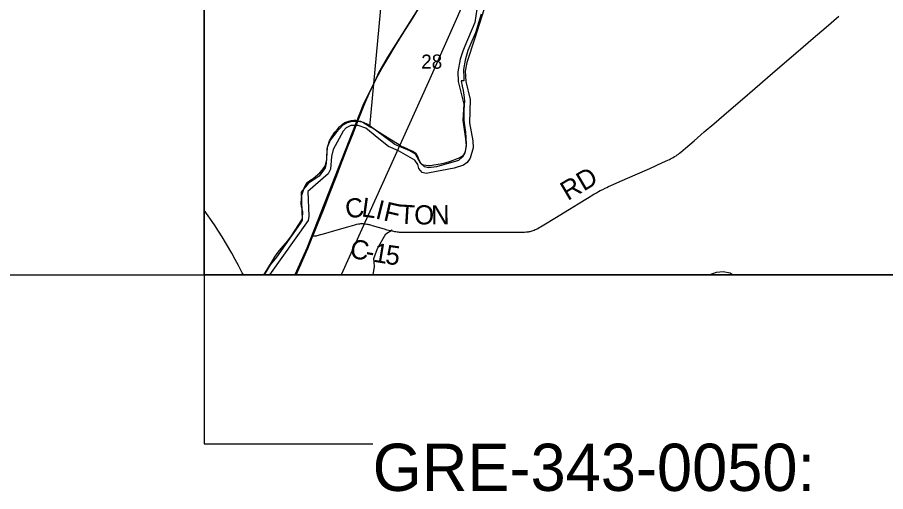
# Model space of a CAD drawing. Extents: x -1.4 to 35.4, y 0 to 22.
# Drawn here: x 16.506 to 19.08, y 12.413 to 13.818 of the extents above; entities that cross this region are included whole.
import ezdxf

# ---------------------------------------------------------------- set-up
doc = ezdxf.new("R2010")
doc.units = 0
for name, color, linetype in [('GM_X_County_Road', 7, 'Continuous'), ('GM_X_County_Road_Text', 7, 'Continuous'), ('GM_X_Major_River', 7, 'Continuous'), ('GM_X_Minor_River', 7, 'Continuous'), ('GM_X_Rail_Line', 7, 'Continuous'), ('GM_X_Section', 7, 'Continuous'), ('GM_X_Section_Text', 7, 'Continuous'), ('GM_X_State_Route', 7, 'Continuous'), ('GM_X_US_Route', 7, 'Continuous'), ('SC_Scratch1', 7, 'Continuous'), ('SH_Border', 7, 'Continuous'), ('SH_Text', 7, 'Continuous')]:
    doc.layers.add(name, color=color, linetype=linetype)

msp = doc.modelspace()

# ---------------------------------------------------------------- linework, layer by layer
at = {"layer": 'GM_X_County_Road'}
for points in [[(17.0598, 14.0497), (17.0598, 13.0546), (17.2372, 13.0546), (17.2415, 13.0611), (17.2493, 13.0742), (17.2625, 13.0963), (17.2699, 13.108), (17.2769, 13.1185), (17.2831, 13.1274), (17.2954, 13.1405), (17.3085, 13.1558), (17.319, 13.1704), (17.3411, 13.2045), (17.3473, 13.2147), (17.3493, 13.218), (17.3513, 13.2237), (17.3521, 13.2301), (17.3526, 13.235), (17.3523, 13.2415), (17.3492, 13.2586), (17.3482, 13.2658), (17.3479, 13.2707), (17.3484, 13.2786), (17.3501, 13.2907), (17.3548, 13.3054), (17.3573, 13.3152), (17.3616, 13.3227), (17.3677, 13.3291), (17.3739, 13.3347), (17.3834, 13.3402), (17.3907, 13.3461), (17.403, 13.3573), (17.4103, 13.3648), (17.4134, 13.3689), (17.4177, 13.3764), (17.4197, 13.3805), (17.4229, 13.3922), (17.4241, 13.3971), (17.4242, 13.4073), (17.4244, 13.4191), (17.4253, 13.4285), (17.427, 13.4361), (17.4321, 13.4519), (17.4384, 13.4643), (17.4473, 13.4778), (17.4562, 13.4879), (17.4616, 13.4938), (17.47, 13.5013), (17.4777, 13.5061), (17.4857, 13.5094), (17.4956, 13.5122), (17.5039, 13.5128), (17.51, 13.5128), (17.5175, 13.5115), (17.5232, 13.5099), (17.5337, 13.5052), (17.5461, 13.4978), (17.5517, 13.4932), (17.5988, 14.004)], [(17.5374, 13.2061), (17.5388, 13.2059), (17.5423, 13.2054), (17.5452, 13.2049), (17.5478, 13.2043), (17.5503, 13.2037), (17.5533, 13.2029), (17.5585, 13.2014), (17.5937, 13.1909), (17.6022, 13.1885), (17.6121, 13.186), (17.6163, 13.1851), (17.6211, 13.1842), (17.6246, 13.1836), (17.6287, 13.183), (17.6324, 13.1825), (17.6352, 13.1822), (17.6378, 13.1819), (17.6406, 13.1818), (17.644, 13.1816), (17.6488, 13.1815), (17.6588, 13.1814), (17.7018, 13.1816), (17.7551, 13.1818), (17.8004, 13.1816), (17.8514, 13.1816), (17.9066, 13.1814), (17.9463, 13.1814), (17.9697, 13.1815), (17.9965, 13.1817), (18.0063, 13.1819), (18.0103, 13.1819), (18.0144, 13.1821), (18.0188, 13.1825), (18.0215, 13.1828), (18.0238, 13.1832), (18.0266, 13.1837), (18.0293, 13.1844), (18.0324, 13.1853), (18.0353, 13.1864), (18.0387, 13.1877), (18.0417, 13.1889), (18.0455, 13.1907), (18.049, 13.1925), (18.0537, 13.195), (18.0577, 13.1973), (18.0618, 13.1997), (18.0668, 13.2027), (18.1001, 13.2231), (18.1432, 13.2498), (18.1691, 13.2658), (18.1969, 13.2826), (18.2155, 13.2938), (18.2233, 13.2983), (18.229, 13.3015), (18.2345, 13.3045), (18.2416, 13.3081), (18.2494, 13.3119), (18.2539, 13.314), (18.259, 13.3163), (18.2658, 13.3195), (18.2991, 13.3343), (18.3378, 13.3513), (18.3811, 13.3703), (18.4193, 13.3874), (18.4349, 13.3945), (18.4393, 13.3966), (18.4427, 13.3984), (18.4468, 13.4005), (18.451, 13.4028), (18.4549, 13.4052), (18.459, 13.4078), (18.4624, 13.4102), (18.466, 13.4129), (18.4694, 13.4156), (18.4733, 13.4187), (18.4872, 13.4306), (18.5125, 13.4523), (18.5426, 13.4783), (18.5711, 13.5027), (18.6003, 13.5279), (18.6224, 13.5469), (18.6558, 13.5757), (18.6925, 13.6068), (18.7297, 13.6394), (18.76, 13.6654), (18.7999, 13.6997), (18.8359, 13.7305), (18.8655, 13.7559), (18.9042, 13.7887), (18.9421, 13.8211)], [(17.3823, 13.1702), (17.3864, 13.1703), (17.3894, 13.1703), (17.3912, 13.1704), (17.3932, 13.1708), (17.3949, 13.1712), (17.4209, 13.1785), (17.4476, 13.1861), (17.486, 13.1975), (17.507, 13.2035), (17.5131, 13.205), (17.5178, 13.2059), (17.5215, 13.2064), (17.5247, 13.2066), (17.528, 13.2067), (17.5311, 13.2066), (17.534, 13.2065), (17.5374, 13.2061)]]:
    msp.add_lwpolyline(points, dxfattribs=at)
at = {"layer": 'GM_X_Major_River'}
for points in [[(18.1077, 14.3032), (18.0578, 14.188), (18.0474, 14.1481), (18.0355, 14.1226), (18.0284, 14.1129), (17.9867, 14.0763), (17.9652, 14.0473), (17.9452, 13.9844), (17.9203, 13.938), (17.9171, 13.9282), (17.8628, 13.7562), (17.8388, 13.684), (17.8344, 13.6587), (17.8356, 13.6274)], [(17.9704, 14.0763), (17.9521, 14.0506), (17.8973, 13.9238), (17.8947, 13.9124), (17.885, 13.8657), (17.8689, 13.8418), (17.8623, 13.8029), (17.8327, 13.7323), (17.8267, 13.7173), (17.8189, 13.6936), (17.8124, 13.6562), (17.8131, 13.6278)], [(17.8131, 13.6278), (17.8296, 13.5604), (17.8266, 13.5135), (17.8349, 13.4575), (17.8367, 13.4374), (17.8329, 13.4162), (17.8258, 13.4042), (17.8138, 13.3938), (17.7489, 13.3748), (17.7253, 13.3722), (17.7129, 13.3748), (17.7017, 13.386), (17.6868, 13.4122), (17.6703, 13.4228), (17.6256, 13.4412), (17.5457, 13.5002), (17.5322, 13.5062), (17.5216, 13.5079), (17.4989, 13.5092), (17.4844, 13.5057), (17.4714, 13.4984), (17.4512, 13.4765), (17.434, 13.4541), (17.4248, 13.4326), (17.4223, 13.386), (17.4189, 13.3721), (17.4013, 13.347), (17.369, 13.3257), (17.3476, 13.3004), (17.3511, 13.2169), (17.3452, 13.2071), (17.2751, 13.1074), (17.2556, 13.0846), (17.2377, 13.0546)], [(17.8356, 13.6274), (17.8485, 13.5741), (17.8466, 13.5051), (17.8564, 13.4517), (17.8575, 13.4312), (17.8488, 13.4011), (17.8398, 13.3876), (17.8286, 13.3799), (17.8012, 13.3714), (17.7284, 13.357), (17.7185, 13.3553), (17.7061, 13.3586), (17.6968, 13.3698), (17.6941, 13.3824), (17.6852, 13.3944), (17.6366, 13.4223), (17.6069, 13.4355), (17.5734, 13.4624), (17.5614, 13.4714), (17.5394, 13.4893), (17.5172, 13.4974), (17.4949, 13.4975), (17.4811, 13.4906), (17.4721, 13.4802), (17.4425, 13.4266), (17.4375, 13.4058), (17.4344, 13.3679), (17.4276, 13.354), (17.3677, 13.3015), (17.3707, 13.2293), (17.3681, 13.2157), (17.2541, 13.0546)]]:
    msp.add_lwpolyline(points, dxfattribs=at)
at = {"layer": 'GM_X_Minor_River'}
for points in [[(17.561, 13.0546), (17.5649, 13.0798), (17.5635, 13.103), (17.5744, 13.1332), (17.5992, 13.1767), (17.6172, 13.1888)], [(18.5573, 13.0546), (18.5789, 13.0627), (18.5987, 13.0646), (18.6195, 13.0608), (18.6281, 13.0546)]]:
    msp.add_lwpolyline(points, dxfattribs=at)
at = {"layer": 'GM_X_Rail_Line'}
for points in [[(18.9766, 15.6329), (18.898, 15.2663), (18.8724, 15.2091), (18.8354, 15.1588), (18.7702, 15.1082), (18.6053, 15.0038), (18.5201, 14.9448), (18.5055, 14.9298), (18.4879, 14.8987), (18.4522, 14.7953), (18.4334, 14.7731), (18.2604, 14.6639), (18.2418, 14.6454), (18.0925, 14.434), (17.8501, 14.09), (17.6035, 13.7001), (17.5771, 13.6536), (17.5669, 13.6304), (17.5307, 13.5566), (17.4893, 13.4506), (17.3646, 13.1339), (17.3288, 13.0546)], [(19.507, 15.4036), (19.4789, 15.286), (19.4423, 15.2064), (19.3975, 15.1352), (19.3315, 15.0687), (19.2598, 15.0109), (19.1832, 14.9638), (19.0775, 14.9272), (18.9881, 14.9042), (18.88, 14.8771), (18.7441, 14.8404), (18.641, 14.7966), (18.5197, 14.7379), (18.3965, 14.6703), (18.2988, 14.5997), (18.2068, 14.5258), (18.1293, 14.4427), (18.0673, 14.3607), (18.0142, 14.2768), (17.973, 14.1858), (17.9006, 14.0223), (17.7249, 13.6273), (17.4667, 13.0546)]]:
    msp.add_lwpolyline(points, dxfattribs=at)
at = {"layer": 'GM_X_Section'}
msp.add_lwpolyline([(17.8811, 13.8269), (17.8739, 13.8016), (17.8644, 13.7722), (17.8534, 13.747), (17.8419, 13.7196), (17.8343, 13.6913), (17.8286, 13.6633), (17.83, 13.6376), (17.8303, 13.63), (17.8216, 13.6301), (17.8255, 13.6145), (17.8283, 13.6016), (17.8304, 13.5872), (17.8311, 13.5801), (17.8316, 13.569), (17.8311, 13.5588), (17.8296, 13.541), (17.8299, 13.5331), (17.8298, 13.5244), (17.83, 13.5141), (17.8306, 13.5039), (17.833, 13.491), (17.8344, 13.4845), (17.8351, 13.4781), (17.8364, 13.4621), (17.8368, 13.4421), (17.8363, 13.4341), (17.835, 13.4269), (17.8342, 13.4209), (17.8322, 13.416), (17.8299, 13.4115), (17.8272, 13.4081), (17.8226, 13.4044), (17.8184, 13.4015), (17.8104, 13.3986), (17.7894, 13.3909), (17.7738, 13.3859), (17.7609, 13.3831), (17.7415, 13.3796), (17.7309, 13.3779), (17.7233, 13.3776), (17.7173, 13.3785), (17.7108, 13.3801), (17.7063, 13.3824), (17.7026, 13.3855), (17.6978, 13.3943), (17.6949, 13.403), (17.6912, 13.4099), (17.6883, 13.4137), (17.6849, 13.4165), (17.6789, 13.42), (17.6507, 13.4333), (17.6447, 13.4356), (17.638, 13.4399), (17.611, 13.4574), (17.5712, 13.4819), (17.5615, 13.4885), (17.5551, 13.492), (17.5517, 13.4932), (17.5988, 14.004)], dxfattribs=at)
at = {"layer": 'GM_X_State_Route'}
msp.add_lwpolyline([(17.1766, 13.0546), (17.1733, 13.0608), (17.1618, 13.0828), (17.1521, 13.1008), (17.1419, 13.1192), (17.1269, 13.1456), (17.1135, 13.1679), (17.1029, 13.1846), (17.0904, 13.2031), (17.06, 13.2468), (17.0598, 13.2471)], dxfattribs=at)
at = {"layer": 'GM_X_US_Route'}
msp.add_lwpolyline([(17.3326, 13.0546), (17.3465, 13.0854), (17.3595, 13.115), (17.3671, 13.1326), (17.3734, 13.1481), (17.3823, 13.1702), (17.3841, 13.1747), (17.3979, 13.2086), (17.412, 13.2431), (17.421, 13.2656), (17.428, 13.2842), (17.4454, 13.3294), (17.4531, 13.3491), (17.4648, 13.3792), (17.4714, 13.3966), (17.4863, 13.4349), (17.5016, 13.4742), (17.5086, 13.4922), (17.5127, 13.5026), (17.5146, 13.5071), (17.5169, 13.5135), (17.5246, 13.5332), (17.5365, 13.5626), (17.5497, 13.5921), (17.5602, 13.6147), (17.5763, 13.6462), (17.5872, 13.6665), (17.6042, 13.6962), (17.6268, 13.7326), (17.6523, 13.7739), (17.6784, 13.8154), (17.7013, 13.8531)], dxfattribs=at)
at = {"layer": 'SC_Scratch1'}
for p, q in [((-1.4282, 13.0546), (35.3749, 13.0546)), ((17.0598, 13.0546), (17.0598, 12.5546)), ((17.0598, 12.5546), (17.5598, 12.5546))]:
    msp.add_line(p, q, dxfattribs=at)
msp.add_lwpolyline([(17.0598, 16.0235), (17.0598, 13.0546), (20.6952, 13.0546)], dxfattribs=at)
at = {"layer": 'SH_Border'}
msp.add_lwpolyline([(17.0598, 19.8546), (23.8598, 19.8546), (23.8598, 13.0546), (17.0598, 13.0546)], close=True, dxfattribs=at)

# ---------------------------------------------------------------- texts
at = {"layer": 'GM_X_County_Road_Text'}
for s, height, rotation, p in [('RD', 0.05682, 30.7119, (18.138, 13.2733)), ('C', 0.0568, 9.4527, (17.4833, 13.2207)), ('L', 0.0568, 352.2839, (17.5248, 13.2282)), ('I', 0.0568, 346.0376, (17.5653, 13.2228)), ('F', 0.0568, 347.1383, (17.5891, 13.2169)), ('T', 0.0568, 356.4527, (17.6365, 13.207)), ('O', 0.0568, 0.2309, (17.683, 13.2042)), ('N', 0.0568, 0.2815, (17.733, 13.2044)), ('C', 0.0568, 350.4087, (17.4897, 13.1059)), ('1', 0.0568, 350.527, (17.5588, 13.0943)), ('5', 0.0568, 352.0919, (17.595, 13.0882)), ('-', 0.0568, 350.4292, (17.5357, 13.0982))]:
    msp.add_text(s, height=height, rotation=rotation, dxfattribs=at).set_placement(p)
at = {"layer": 'GM_X_Section_Text'}
msp.add_text('28', height=0.04186, rotation=0, dxfattribs=at).set_placement((17.7036, 13.6658))
at = {"layer": 'SH_Text'}
msp.add_text('GRE-343-0050:', height=0.14, dxfattribs=at).set_placement((17.5598, 12.4146))

doc.saveas('drawing.dxf')
